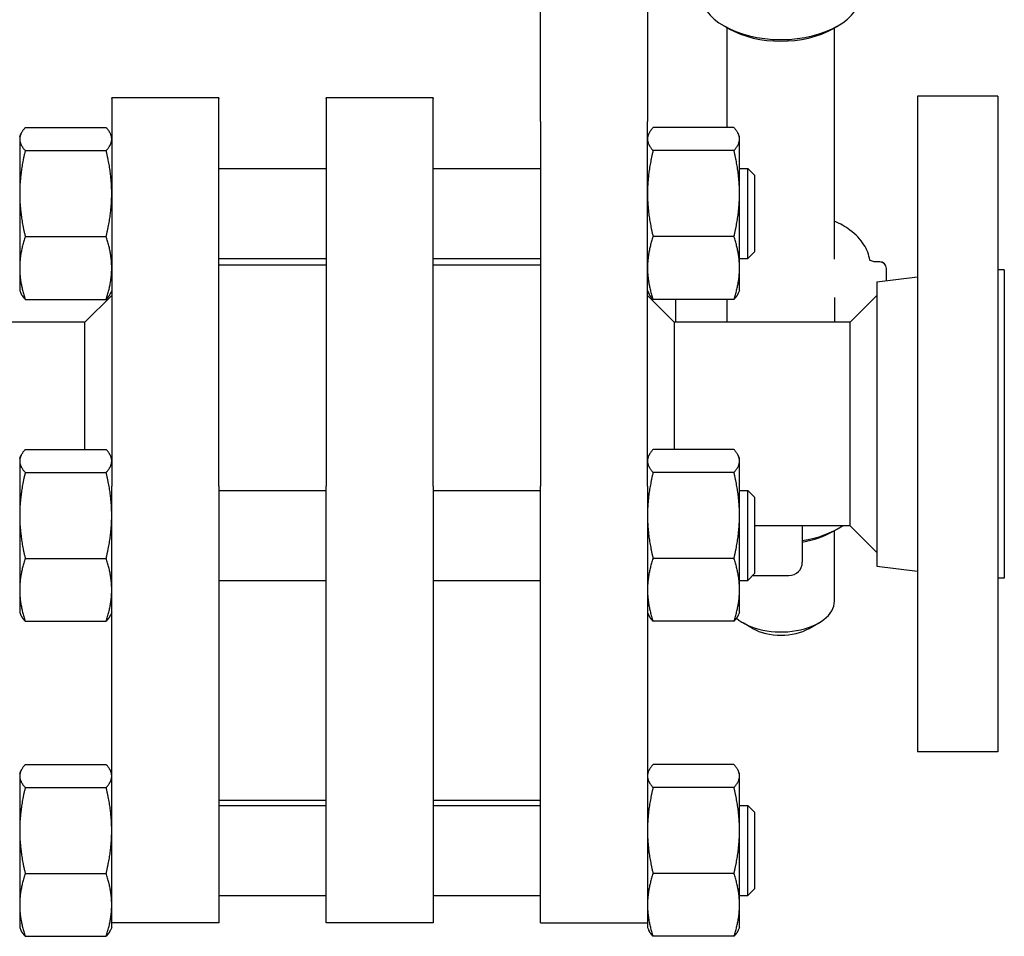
# Model space of a CAD drawing. Header units: inches. Extents: x 24 to 1128, y -69 to 748.
# Tile 493 of 656: x 745 to 754, y 172 to 180. Entities that reach past the tile are written whole.
import ezdxf

# ---------------------------------------------------------------- set-up
doc = ezdxf.new("R2010")
doc.units = ezdxf.units.IN
doc.header["$LTSCALE"] = 32
doc.header["$MEASUREMENT"] = 0
doc.layers.add('Visible (ANSI)', color=7, linetype='Continuous', lineweight=30)

msp = doc.modelspace()

# ---------------------------------------------------------------- linework, layer by layer
at = {"layer": 'Visible (ANSI)'}
for p, q in [((749.82063, 179.36906), (749.82063, 181.25206)), ((750.82063, 181.25206), (750.82063, 179.36906)), ((751.57985, 180.23661), (751.53569, 180.26209)), ((751.56563, 179.31387), (751.56563, 180.24482)), ((752.55141, 180.23661), (752.59557, 180.26209)), ((752.56563, 178.08497), (752.56563, 180.24482)), ((745.82063, 179.58652), (745.82063, 179.59065)), ((746.82063, 179.59065), (745.82063, 179.59065)), ((745.82063, 179.58652), (745.82063, 175.96614)), ((746.82063, 179.59065), (746.82063, 179.58652)), ((746.82063, 175.96614), (746.82063, 179.58652)), ((747.82063, 179.58652), (747.82063, 179.59065)), ((748.82063, 179.59065), (747.82063, 179.59065)), ((747.82063, 179.58652), (747.82063, 175.96614)), ((748.82063, 179.59065), (748.82063, 179.58652)), ((748.82063, 175.96614), (748.82063, 179.58652)), ((753.34063, 179.60617), (753.34063, 173.48617)), ((754.09063, 179.60617), (753.34063, 179.60617)), ((754.09063, 179.60617), (754.09063, 173.48617)), ((745.0135, 179.31387), (745.76877, 179.31387)), ((749.82063, 179.36906), (749.82063, 175.96614)), ((750.82063, 175.96614), (750.82063, 179.36906)), ((751.62777, 179.31387), (750.8725, 179.31387)), ((744.96163, 179.23093), (744.97346, 179.25629)), ((744.96163, 179.23093), (744.96163, 179.20643)), ((744.96163, 179.20643), (744.96163, 178.69802)), ((745.82063, 179.23093), (745.80881, 179.25629)), ((750.82063, 179.23093), (750.83246, 179.25629)), ((751.67963, 179.23093), (751.66781, 179.25629)), ((751.67963, 179.20643), (751.67963, 179.23093)), ((751.67963, 178.69802), (751.67963, 179.20643)), ((745.0135, 179.09899), (745.76877, 179.09899)), ((751.62777, 179.09899), (750.8725, 179.09899)), ((746.82063, 178.93193), (747.82063, 178.93193)), ((748.82063, 178.93193), (749.82063, 178.93193)), ((751.67963, 178.93193), (751.75813, 178.93193)), ((751.75813, 178.09193), (751.75813, 178.93193)), ((751.82063, 178.86943), (751.75813, 178.93193)), ((751.82063, 178.86943), (751.82063, 178.15443)), ((744.96163, 178.69802), (744.96163, 178.00352)), ((751.67963, 178.00352), (751.67963, 178.69802)), ((745.0135, 178.29705), (745.76877, 178.29705)), ((751.62777, 178.29705), (750.8725, 178.29705)), ((746.82063, 178.09193), (747.82063, 178.09193)), ((748.82063, 178.09193), (749.82063, 178.09193)), ((751.67963, 178.09193), (751.75813, 178.09193)), ((751.82063, 178.15443), (751.75813, 178.09193)), ((744.96163, 178.00352), (744.96163, 177.79293)), ((747.82063, 178.0297), (746.82063, 178.0297)), ((749.82063, 178.0297), (748.82063, 178.0297)), ((751.67963, 177.79293), (751.67963, 178.00352)), ((752.98788, 178.061), (752.94353, 178.061)), ((752.98788, 178.06034), (752.9577, 178.06034)), ((753.05038, 177.9985), (753.05038, 177.99784)), ((753.05038, 177.88553), (753.05038, 177.99784)), ((752.96063, 177.87451), (753.34063, 177.92117)), ((754.15063, 177.98617), (754.09063, 177.98617)), ((754.15063, 177.98617), (754.15063, 175.10617)), ((752.96063, 177.87451), (752.96063, 175.21783)), ((744.96163, 177.79293), (744.97346, 177.76756)), ((745.57063, 177.49617), (745.82063, 177.74617)), ((745.82063, 177.79293), (745.80881, 177.76756)), ((750.82063, 177.79293), (750.83246, 177.76756)), ((751.07063, 177.49617), (750.82063, 177.74617)), ((751.67963, 177.79293), (751.66781, 177.76756)), ((752.56563, 177.72711), (752.56563, 177.49617)), ((752.71063, 177.49617), (752.96063, 177.74617)), ((745.0135, 177.70999), (745.76877, 177.70999)), ((751.62777, 177.70999), (750.8725, 177.70999)), ((751.08088, 177.70999), (751.08088, 177.49617)), ((751.56563, 177.49617), (751.56563, 177.70999)), ((745.57063, 177.49617), (744.06718, 177.49617)), ((745.57063, 176.30866), (745.57063, 177.49617)), ((752.71063, 177.49617), (751.07063, 177.49617)), ((751.07063, 177.49617), (751.07063, 176.30866)), ((752.71063, 175.87442), (752.71063, 177.49617)), ((744.96163, 176.22572), (744.97346, 176.25109)), ((745.0135, 176.30866), (745.76877, 176.30866)), ((745.82063, 176.22572), (745.80881, 176.25109)), ((750.82063, 176.22572), (750.83246, 176.25109)), ((751.62777, 176.30866), (750.8725, 176.30866)), ((751.67963, 176.22572), (751.66781, 176.25109)), ((744.96163, 176.22572), (744.96163, 176.20122)), ((744.96163, 176.20122), (744.96163, 175.69281)), ((751.67963, 176.20122), (751.67963, 176.22572)), ((751.67963, 175.69281), (751.67963, 176.20122)), ((745.0135, 176.09378), (745.76877, 176.09378)), ((751.62777, 176.09378), (750.8725, 176.09378)), ((745.82063, 175.16826), (745.82063, 175.96614)), ((746.82063, 175.96614), (746.82063, 175.16826)), ((746.82063, 175.92672), (747.82063, 175.92672)), ((747.82063, 175.16826), (747.82063, 175.96614)), ((748.82063, 175.96614), (748.82063, 175.16826)), ((748.82063, 175.92672), (749.82063, 175.92672)), ((749.82063, 175.16826), (749.82063, 175.96614)), ((750.82063, 175.96614), (750.82063, 175.16826)), ((751.67963, 175.92672), (751.75813, 175.92672)), ((751.75813, 175.08672), (751.75813, 175.92672)), ((751.82063, 175.86422), (751.75813, 175.92672)), ((751.82063, 175.86422), (751.82063, 175.14922)), ((752.71063, 175.59617), (752.71063, 175.87442)), ((744.96163, 175.69281), (744.96163, 174.99831)), ((751.67963, 174.99831), (751.67963, 175.69281)), ((752.71063, 175.59617), (751.82063, 175.59617)), ((752.26563, 175.59617), (752.26563, 175.25626)), ((752.55141, 175.54291), (752.59557, 175.56838)), ((752.56563, 174.89335), (752.56563, 175.55111)), ((752.71063, 175.59617), (752.96063, 175.34617)), ((745.0135, 175.29184), (745.76877, 175.29184)), ((751.62777, 175.29184), (750.8725, 175.29184)), ((745.82063, 172.18332), (745.82063, 175.16826)), ((746.82063, 175.16826), (746.82063, 172.18332)), ((747.82063, 172.18332), (747.82063, 175.16826)), ((748.82063, 175.16826), (748.82063, 172.18332)), ((749.82063, 172.18332), (749.82063, 175.16826)), ((750.82063, 175.16826), (750.82063, 172.18332)), ((751.82063, 175.14922), (751.75813, 175.08672)), ((752.96063, 175.21783), (753.34063, 175.17117)), ((746.82063, 175.08672), (747.82063, 175.08672)), ((748.82063, 175.08672), (749.82063, 175.08672)), ((751.67963, 175.08672), (751.75813, 175.08672)), ((751.80267, 175.13126), (752.14063, 175.13126)), ((754.15063, 175.10617), (754.09063, 175.10617)), ((744.96163, 174.99831), (744.96163, 174.78772)), ((751.67963, 174.78772), (751.67963, 174.99831)), ((744.96163, 174.78772), (744.97346, 174.76236)), ((745.82063, 174.78772), (745.80881, 174.76236)), ((750.82063, 174.78772), (750.83246, 174.76236)), ((751.67963, 174.78772), (751.66781, 174.76236)), ((745.0135, 174.70478), (745.76877, 174.70478)), ((751.62777, 174.70478), (750.8725, 174.70478)), ((751.80066, 174.63803), (751.71234, 174.68897)), ((752.3306, 174.63803), (752.41893, 174.68897)), ((754.09063, 173.48617), (753.34063, 173.48617)), ((744.96163, 173.28416), (744.97346, 173.30952)), ((745.0135, 173.3671), (745.76877, 173.3671)), ((745.82063, 173.28416), (745.80881, 173.30952)), ((750.82063, 173.28416), (750.83246, 173.30952)), ((751.62777, 173.3671), (750.8725, 173.3671)), ((751.67963, 173.28416), (751.66781, 173.30952)), ((744.96163, 173.28416), (744.96163, 173.25966)), ((744.96163, 173.25966), (744.96163, 172.75125)), ((751.67963, 173.25966), (751.67963, 173.28416)), ((751.67963, 172.75125), (751.67963, 173.25966)), ((745.0135, 173.15222), (745.76877, 173.15222)), ((751.62777, 173.15222), (750.8725, 173.15222)), ((747.82063, 173.0297), (746.82063, 173.0297)), ((749.82063, 173.0297), (748.82063, 173.0297)), ((746.82063, 172.98516), (747.82063, 172.98516)), ((748.82063, 172.98516), (749.82063, 172.98516)), ((751.67963, 172.98516), (751.75813, 172.98516)), ((751.75813, 172.14516), (751.75813, 172.98516)), ((751.82063, 172.92266), (751.75813, 172.98516)), ((751.82063, 172.92266), (751.82063, 172.20766)), ((744.96163, 172.75125), (744.96163, 172.05675)), ((751.67963, 172.05675), (751.67963, 172.75125)), ((745.0135, 172.35028), (745.76877, 172.35028)), ((751.62777, 172.35028), (750.8725, 172.35028)), ((751.82063, 172.20766), (751.75813, 172.14516)), ((745.82063, 171.94724), (745.82063, 172.18332)), ((746.82063, 172.18332), (746.82063, 171.89043)), ((746.82063, 172.14516), (747.82063, 172.14516)), ((747.82063, 171.89043), (747.82063, 172.18332)), ((748.82063, 172.18332), (748.82063, 171.89043)), ((748.82063, 172.14516), (749.82063, 172.14516)), ((749.82063, 171.89043), (749.82063, 172.18332)), ((750.82063, 172.18332), (750.82063, 171.94724)), ((751.67963, 172.14516), (751.75813, 172.14516)), ((744.96163, 172.05675), (744.96163, 171.84616)), ((751.67963, 171.84616), (751.67963, 172.05675)), ((745.82063, 171.84616), (745.82063, 171.94724)), ((750.82063, 171.94724), (750.82063, 171.84616)), ((744.96163, 171.84616), (744.97346, 171.82079)), ((745.82063, 171.84616), (745.80881, 171.82079)), ((746.82063, 171.89043), (745.82063, 171.89043)), ((748.82063, 171.89043), (747.82063, 171.89043)), ((749.82063, 171.89043), (750.82063, 171.89043)), ((750.82063, 171.84616), (750.83246, 171.82079)), ((751.67963, 171.84616), (751.66781, 171.82079)), ((745.0135, 171.76322), (745.76877, 171.76322)), ((751.62777, 171.76322), (750.8725, 171.76322))]:
    msp.add_line(p, q, dxfattribs=at)
for centre, radius, start, end in [((752.98788, 177.9985), 0.0625, 0, 90), ((752.98788, 177.99784), 0.0625, 0, 90), ((752.14063, 175.25626), 0.125, 270, 0)]:
    msp.add_arc(centre, radius, start, end, dxfattribs=at)
for centre, major_axis, start_param, end_param in [((752.06563, 180.56865), (0.75, 0), 3.1415927, 6.2831853), ((752.06563, 180.51763), (0.6875, 0), 3.9277269, 5.497051), ((752.06563, 175.87494), (-0.75, 0), 1.8407291, 2.4425489), ((752.06563, 175.82393), (0.6875, 0), 5.0075659, 5.497051), ((752.06563, 174.89335), (0.5, 0), 3.7318457, 6.2831853), ((752.06563, 174.79131), (0.375, 0), 3.9277269, 5.497051)]:
    msp.add_ellipse(centre, major_axis=major_axis, ratio=0.5776334, start_param=start_param, end_param=end_param, dxfattribs=at)
for points, weights in [([(745.0135, 179.31387), (744.96163, 179.25629), (744.96163, 179.20643)], [1, 1.0379548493, 1]), ([(745.82063, 179.20643), (745.82063, 179.25629), (745.76877, 179.31387)], [1, 1.0379548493, 1]), ([(750.8725, 179.31387), (750.82063, 179.25629), (750.82063, 179.20643)], [1, 1.0379548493, 1]), ([(751.67963, 179.20643), (751.67963, 179.25629), (751.62777, 179.31387)], [1, 1.0379548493, 1]), ([(744.96163, 179.20643), (744.96163, 179.15656), (745.0135, 179.09899)], [1, 1.0379548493, 1]), ([(745.76877, 179.09899), (745.82063, 179.15656), (745.82063, 179.20643)], [1, 1.0379548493, 1]), ([(750.82063, 179.20643), (750.82063, 179.15656), (750.8725, 179.09899)], [1, 1.0379548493, 1]), ([(751.62777, 179.09899), (751.67963, 179.15656), (751.67963, 179.20643)], [1, 1.0379548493, 1]), ([(745.0135, 179.09899), (744.96163, 178.88411), (744.96163, 178.69802)], [1, 1.0379548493, 1]), ([(745.82063, 178.69802), (745.82063, 178.88411), (745.76877, 179.09899)], [1, 1.0379548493, 1]), ([(750.8725, 179.09899), (750.82063, 178.88411), (750.82063, 178.69802)], [1, 1.0379548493, 1]), ([(751.67963, 178.69802), (751.67963, 178.88411), (751.62777, 179.09899)], [1, 1.0379548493, 1]), ([(744.96163, 178.69802), (744.96163, 178.51193), (745.0135, 178.29705)], [1, 1.0379548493, 1]), ([(745.76877, 178.29705), (745.82063, 178.51193), (745.82063, 178.69802)], [1, 1.0379548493, 1]), ([(750.82063, 178.69802), (750.82063, 178.51193), (750.8725, 178.29705)], [1, 1.0379548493, 1]), ([(751.62777, 178.29705), (751.67963, 178.51193), (751.67963, 178.69802)], [1, 1.0379548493, 1]), ([(745.0135, 178.29705), (744.96163, 178.13974), (744.96163, 178.00352)], [1, 1.0379548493, 1]), ([(745.82063, 178.00352), (745.82063, 178.13974), (745.76877, 178.29705)], [1, 1.0379548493, 1]), ([(750.8725, 178.29705), (750.82063, 178.13974), (750.82063, 178.00352)], [1, 1.0379548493, 1]), ([(751.67963, 178.00352), (751.67963, 178.13974), (751.62777, 178.29705)], [1, 1.0379548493, 1]), ([(744.96163, 178.00352), (744.96163, 177.86729), (745.0135, 177.70999)], [1, 1.0379548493, 1]), ([(745.76877, 177.70999), (745.82063, 177.86729), (745.82063, 178.00352)], [1, 1.0379548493, 1]), ([(750.82063, 178.00352), (750.82063, 177.86729), (750.8725, 177.70999)], [1, 1.0379548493, 1]), ([(751.62777, 177.70999), (751.67963, 177.86729), (751.67963, 178.00352)], [1, 1.0379548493, 1]), ([(745.0135, 177.70999), (744.98615, 177.74034), (744.97346, 177.76756)], [1, 1.01965956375, 1.01895290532]), ([(745.80881, 177.76756), (745.79611, 177.74034), (745.76877, 177.70999)], [1.01895290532, 1.01965956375, 1]), ([(750.8725, 177.70999), (750.84515, 177.74034), (750.83246, 177.76756)], [1, 1.01965956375, 1.01895290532]), ([(751.66781, 177.76756), (751.65511, 177.74034), (751.62777, 177.70999)], [1.01895290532, 1.01965956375, 1]), ([(745.0135, 176.30866), (744.96163, 176.25109), (744.96163, 176.20122)], [1, 1.0379548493, 1]), ([(745.82063, 176.20122), (745.82063, 176.25109), (745.76877, 176.30866)], [1, 1.0379548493, 1]), ([(750.8725, 176.30866), (750.82063, 176.25109), (750.82063, 176.20122)], [1, 1.0379548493, 1]), ([(751.67963, 176.20122), (751.67963, 176.25109), (751.62777, 176.30866)], [1, 1.0379548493, 1]), ([(744.96163, 176.20122), (744.96163, 176.15136), (745.0135, 176.09378)], [1, 1.0379548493, 1]), ([(745.76877, 176.09378), (745.82063, 176.15136), (745.82063, 176.20122)], [1, 1.0379548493, 1]), ([(750.82063, 176.20122), (750.82063, 176.15136), (750.8725, 176.09378)], [1, 1.0379548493, 1]), ([(751.62777, 176.09378), (751.67963, 176.15136), (751.67963, 176.20122)], [1, 1.0379548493, 1]), ([(745.0135, 176.09378), (744.96163, 175.8789), (744.96163, 175.69281)], [1, 1.0379548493, 1]), ([(745.82063, 175.69281), (745.82063, 175.8789), (745.76877, 176.09378)], [1, 1.0379548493, 1]), ([(750.8725, 176.09378), (750.82063, 175.8789), (750.82063, 175.69281)], [1, 1.0379548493, 1]), ([(751.67963, 175.69281), (751.67963, 175.8789), (751.62777, 176.09378)], [1, 1.0379548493, 1]), ([(744.96163, 175.69281), (744.96163, 175.50672), (745.0135, 175.29184)], [1, 1.0379548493, 1]), ([(745.76877, 175.29184), (745.82063, 175.50672), (745.82063, 175.69281)], [1, 1.0379548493, 1]), ([(750.82063, 175.69281), (750.82063, 175.50672), (750.8725, 175.29184)], [1, 1.0379548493, 1]), ([(751.62777, 175.29184), (751.67963, 175.50672), (751.67963, 175.69281)], [1, 1.0379548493, 1]), ([(745.0135, 175.29184), (744.96163, 175.13454), (744.96163, 174.99831)], [1, 1.0379548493, 1]), ([(745.82063, 174.99831), (745.82063, 175.13454), (745.76877, 175.29184)], [1, 1.0379548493, 1]), ([(750.8725, 175.29184), (750.82063, 175.13454), (750.82063, 174.99831)], [1, 1.0379548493, 1]), ([(751.67963, 174.99831), (751.67963, 175.13454), (751.62777, 175.29184)], [1, 1.0379548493, 1]), ([(744.96163, 174.99831), (744.96163, 174.86208), (745.0135, 174.70478)], [1, 1.0379548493, 1]), ([(745.76877, 174.70478), (745.82063, 174.86208), (745.82063, 174.99831)], [1, 1.0379548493, 1]), ([(750.82063, 174.99831), (750.82063, 174.86208), (750.8725, 174.70478)], [1, 1.0379548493, 1]), ([(751.62777, 174.70478), (751.67963, 174.86208), (751.67963, 174.99831)], [1, 1.0379548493, 1]), ([(745.0135, 174.70478), (744.98615, 174.73514), (744.97346, 174.76236)], [1, 1.01965956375, 1.01895290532]), ([(745.80881, 174.76236), (745.79611, 174.73514), (745.76877, 174.70478)], [1.01895290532, 1.01965956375, 1]), ([(750.8725, 174.70478), (750.84515, 174.73514), (750.83246, 174.76236)], [1, 1.01965956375, 1.01895290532]), ([(751.66781, 174.76236), (751.65511, 174.73514), (751.62777, 174.70478)], [1.01895290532, 1.01965956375, 1]), ([(745.0135, 173.3671), (744.96163, 173.30952), (744.96163, 173.25966)], [1, 1.0379548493, 1]), ([(745.82063, 173.25966), (745.82063, 173.30952), (745.76877, 173.3671)], [1, 1.0379548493, 1]), ([(750.8725, 173.3671), (750.82063, 173.30952), (750.82063, 173.25966)], [1, 1.0379548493, 1]), ([(751.67963, 173.25966), (751.67963, 173.30952), (751.62777, 173.3671)], [1, 1.0379548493, 1]), ([(744.96163, 173.25966), (744.96163, 173.2098), (745.0135, 173.15222)], [1, 1.0379548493, 1]), ([(745.76877, 173.15222), (745.82063, 173.2098), (745.82063, 173.25966)], [1, 1.0379548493, 1]), ([(750.82063, 173.25966), (750.82063, 173.2098), (750.8725, 173.15222)], [1, 1.0379548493, 1]), ([(751.62777, 173.15222), (751.67963, 173.2098), (751.67963, 173.25966)], [1, 1.0379548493, 1]), ([(745.0135, 173.15222), (744.96163, 172.93734), (744.96163, 172.75125)], [1, 1.0379548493, 1]), ([(745.82063, 172.75125), (745.82063, 172.93734), (745.76877, 173.15222)], [1, 1.0379548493, 1]), ([(750.8725, 173.15222), (750.82063, 172.93734), (750.82063, 172.75125)], [1, 1.0379548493, 1]), ([(751.67963, 172.75125), (751.67963, 172.93734), (751.62777, 173.15222)], [1, 1.0379548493, 1]), ([(744.96163, 172.75125), (744.96163, 172.56516), (745.0135, 172.35028)], [1, 1.0379548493, 1]), ([(745.76877, 172.35028), (745.82063, 172.56516), (745.82063, 172.75125)], [1, 1.0379548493, 1]), ([(750.82063, 172.75125), (750.82063, 172.56516), (750.8725, 172.35028)], [1, 1.0379548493, 1]), ([(751.62777, 172.35028), (751.67963, 172.56516), (751.67963, 172.75125)], [1, 1.0379548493, 1]), ([(745.0135, 172.35028), (744.96163, 172.19298), (744.96163, 172.05675)], [1, 1.0379548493, 1]), ([(745.82063, 172.05675), (745.82063, 172.19298), (745.76877, 172.35028)], [1, 1.0379548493, 1]), ([(750.8725, 172.35028), (750.82063, 172.19298), (750.82063, 172.05675)], [1, 1.0379548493, 1]), ([(751.67963, 172.05675), (751.67963, 172.19298), (751.62777, 172.35028)], [1, 1.0379548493, 1]), ([(744.96163, 172.05675), (744.96163, 171.92052), (745.0135, 171.76322)], [1, 1.0379548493, 1]), ([(745.76877, 171.76322), (745.82063, 171.92052), (745.82063, 172.05675)], [1, 1.0379548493, 1]), ([(750.82063, 172.05675), (750.82063, 171.92052), (750.8725, 171.76322)], [1, 1.0379548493, 1]), ([(751.62777, 171.76322), (751.67963, 171.92052), (751.67963, 172.05675)], [1, 1.0379548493, 1]), ([(745.0135, 171.76322), (744.98615, 171.79358), (744.97346, 171.82079)], [1, 1.01965956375, 1.01895290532]), ([(745.80881, 171.82079), (745.79611, 171.79358), (745.76877, 171.76322)], [1.01895290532, 1.01965956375, 1]), ([(750.8725, 171.76322), (750.84515, 171.79358), (750.83246, 171.82079)], [1, 1.01965956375, 1.01895290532]), ([(751.66781, 171.82079), (751.65511, 171.79358), (751.62777, 171.76322)], [1.01895290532, 1.01965956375, 1])]:
    msp.add_rational_spline(points, weights, degree=2, dxfattribs=at)
for points, knots in [([(752.89442, 178.07741), (752.8876, 178.12726), (752.86897, 178.17575), (752.80858, 178.27092), (752.76421, 178.31667), (752.66773, 178.38845), (752.61897, 178.41662), (752.56563, 178.44075)], [4.79122159, 4.79122159, 4.79122159, 4.79122159, 5.06372789, 5.06372789, 5.37261221, 5.37261221, 5.61889366, 5.61889366, 5.61889366, 5.61889366]), ([(752.9577, 178.06034), (752.95032, 178.06034), (752.94294, 178.06089), (752.92914, 178.06291), (752.92271, 178.06438), (752.91172, 178.06779), (752.90707, 178.06971), (752.89996, 178.07333), (752.89736, 178.07505), (752.89404, 178.07765), (752.89322, 178.07856), (752.89301, 178.07883), (752.893, 178.07885), (752.893, 178.07885)], [3.1415927, 3.1415927, 3.1415927, 3.1415927, 3.3906289, 3.3906289, 3.6347291, 3.6347291, 3.86483, 3.86483, 4.0763766, 4.0763766, 4.2756861, 4.2756861, 4.307756, 4.307756, 4.307756, 4.307756])]:
    msp.add_open_spline(points, degree=3, knots=knots, dxfattribs=at)

doc.saveas('drawing.dxf')
